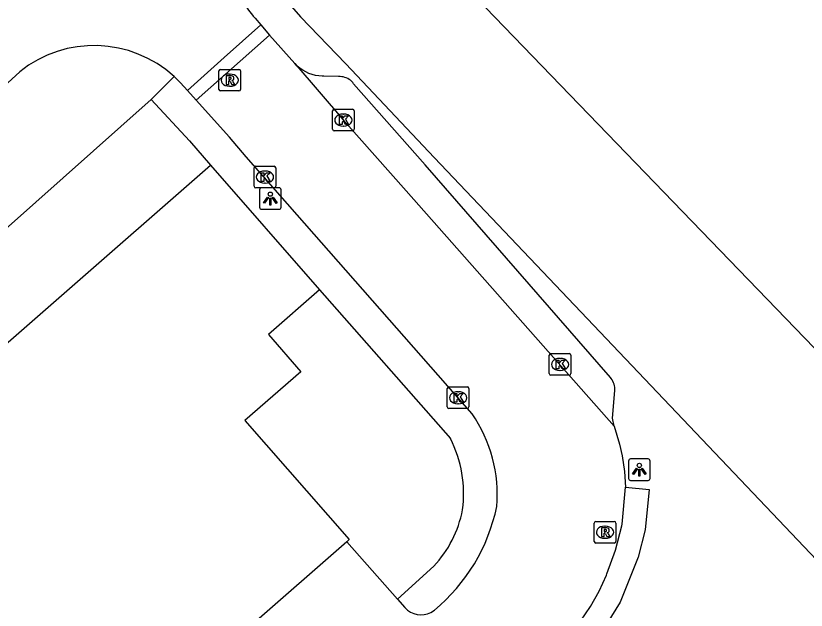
# Model space of a CAD drawing. Extents: x 157466 to 158888, y 383063 to 384677.
# Drawn here: x 158391.69 to 158428.25, y 383850.95 to 383878.46 of the extents above; entities that cross this region are included whole.
import ezdxf

# ---------------------------------------------------------------- set-up
doc = ezdxf.new("R2010")
doc.units = 0
for name, color, linetype in [('IMGEO_Kolk', 7, 'Continuous'), ('IMGEO_Lichtpunt', 7, 'Continuous'), ('IMGEO_Pand', 7, 'Continuous'), ('IMGEO_Parkeervlak_open', 7, 'Continuous'), ('IMGEO_Rijbaan_lokaal_open', 7, 'Continuous'), ('IMGEO_Rioolput', 7, 'Continuous'), ('IMGEO_Voetpad_open', 7, 'Continuous')]:
    doc.layers.add(name, color=color, linetype=linetype)

msp = doc.modelspace()

# ---------------------------------------------------------------- linework, layer by layer
at = {"layer": 'IMGEO_Kolk'}
for p, q in [((158406.337, 383873.212), (158406.337, 383874.064)), ((158406.412, 383874.138), (158407.264, 383874.138)), ((158406.825, 383873.918), (158406.85, 383873.918)), ((158407.338, 383874.064), (158407.338, 383873.212)), ((158406.848, 383873.358), (158406.823, 383873.358)), ((158407.264, 383873.138), (158406.412, 383873.138)), ((158402.711, 383870.575), (158402.711, 383871.427)), ((158402.786, 383871.501), (158403.638, 383871.501)), ((158403.712, 383871.427), (158403.712, 383870.575)), ((158403.199, 383871.281), (158403.224, 383871.281)), ((158403.222, 383870.721), (158403.197, 383870.721)), ((158403.638, 383870.501), (158402.786, 383870.501)), ((158416.362, 383861.903), (158416.362, 383862.755)), ((158416.437, 383862.829), (158417.289, 383862.829)), ((158416.85, 383862.609), (158416.875, 383862.609)), ((158417.363, 383862.755), (158417.363, 383861.903)), ((158416.873, 383862.049), (158416.848, 383862.049)), ((158417.289, 383861.829), (158416.437, 383861.829)), ((158411.646, 383860.36), (158411.646, 383861.212)), ((158411.721, 383861.286), (158412.573, 383861.286)), ((158412.647, 383861.212), (158412.647, 383860.36)), ((158412.134, 383861.066), (158412.159, 383861.066)), ((158412.157, 383860.506), (158412.132, 383860.506)), ((158412.573, 383860.286), (158411.721, 383860.286))]:
    msp.add_line(p, q, dxfattribs=at)
for points in [[(158406.337, 383873.212), (158406.337, 383874.064)], [(158406.412, 383874.138), (158407.264, 383874.138)], [(158407.338, 383874.064), (158407.338, 383873.212)], [(158406.658, 383873.838), (158406.781, 383873.838), (158406.781, 383873.687), (158406.911, 383873.838), (158407.075, 383873.838), (158406.929, 383873.687), (158407.082, 383873.438), (158406.93, 383873.438), (158406.845, 383873.602), (158406.781, 383873.535), (158406.781, 383873.438), (158406.658, 383873.438), (158406.658, 383873.838)], [(158407.264, 383873.138), (158406.412, 383873.138)], [(158402.711, 383870.575), (158402.711, 383871.427)], [(158402.786, 383871.501), (158403.638, 383871.501)], [(158403.712, 383871.427), (158403.712, 383870.575)], [(158403.032, 383871.201), (158403.155, 383871.201), (158403.155, 383871.05), (158403.285, 383871.201), (158403.449, 383871.201), (158403.303, 383871.05), (158403.456, 383870.801), (158403.304, 383870.801), (158403.219, 383870.965), (158403.155, 383870.898), (158403.155, 383870.801), (158403.032, 383870.801), (158403.032, 383871.201)], [(158403.638, 383870.501), (158402.786, 383870.501)], [(158416.362, 383861.903), (158416.362, 383862.755)], [(158416.437, 383862.829), (158417.289, 383862.829)], [(158417.363, 383862.755), (158417.363, 383861.903)], [(158416.683, 383862.529), (158416.806, 383862.529), (158416.806, 383862.378), (158416.936, 383862.529), (158417.1, 383862.529), (158416.954, 383862.378), (158417.107, 383862.129), (158416.955, 383862.129), (158416.87, 383862.293), (158416.806, 383862.226), (158416.806, 383862.129), (158416.683, 383862.129), (158416.683, 383862.529)], [(158417.289, 383861.829), (158416.437, 383861.829)], [(158411.646, 383860.36), (158411.646, 383861.212)], [(158411.721, 383861.286), (158412.573, 383861.286)], [(158412.647, 383861.212), (158412.647, 383860.36)], [(158411.967, 383860.986), (158412.09, 383860.986), (158412.09, 383860.835), (158412.22, 383860.986), (158412.384, 383860.986), (158412.238, 383860.835), (158412.391, 383860.586), (158412.239, 383860.586), (158412.154, 383860.75), (158412.09, 383860.683), (158412.09, 383860.586), (158411.967, 383860.586), (158411.967, 383860.986)], [(158412.573, 383860.286), (158411.721, 383860.286)]]:
    msp.add_lwpolyline(points, dxfattribs=at)
for centre, start, end in [((158406.414, 383874.062), 91.552, 178.448), ((158406.414, 383874.062), 91.552, 178.448), ((158407.262, 383874.062), 1.552, 88.448), ((158407.262, 383874.062), 1.552, 88.448), ((158406.414, 383873.214), 181.552, 268.448), ((158406.414, 383873.214), 181.552, 268.448), ((158407.262, 383873.214), 271.552, 358.448), ((158407.262, 383873.214), 271.552, 358.448), ((158402.788, 383871.425), 91.552, 178.448), ((158402.788, 383871.425), 91.552, 178.448), ((158403.636, 383871.425), 1.552, 88.448), ((158403.636, 383871.425), 1.552, 88.448), ((158402.788, 383870.577), 181.552, 268.448), ((158402.788, 383870.577), 181.552, 268.448), ((158403.636, 383870.577), 271.552, 358.448), ((158403.636, 383870.577), 271.552, 358.448), ((158416.439, 383862.753), 91.552, 178.448), ((158416.439, 383862.753), 91.552, 178.448), ((158417.287, 383862.753), 1.552, 88.448), ((158417.287, 383862.753), 1.552, 88.448), ((158416.439, 383861.905), 181.552, 268.448), ((158416.439, 383861.905), 181.552, 268.448), ((158417.287, 383861.905), 271.552, 358.448), ((158417.287, 383861.905), 271.552, 358.448), ((158411.723, 383861.21), 91.552, 178.448), ((158411.723, 383861.21), 91.552, 178.448), ((158412.571, 383861.21), 1.552, 88.448), ((158412.571, 383861.21), 1.552, 88.448), ((158411.723, 383860.362), 181.552, 268.448), ((158411.723, 383860.362), 181.552, 268.448), ((158412.571, 383860.362), 271.552, 358.448), ((158412.571, 383860.362), 271.552, 358.448)]:
    msp.add_arc(centre, 0.0765, start, end, dxfattribs=at)
for centre, major_axis, ratio, start_param, end_param in [((158406.824, 383873.638), (-0.387, 0.002), 0.722429, 4.712389, 7.853982), ((158406.849, 383873.638), (-0.39, 0.002), 0.717154, 1.570796, 4.712389), ((158403.198, 383871.001), (-0.387, 0.002), 0.722429, 4.712389, 7.853982), ((158403.223, 383871.001), (-0.39, 0.002), 0.717154, 1.570796, 4.712389), ((158416.849, 383862.329), (-0.387, 0.002), 0.722429, 4.712389, 7.853982), ((158416.874, 383862.329), (-0.39, 0.002), 0.717154, 1.570796, 4.712389), ((158412.133, 383860.786), (-0.387, 0.002), 0.722429, 4.712389, 7.853982), ((158412.158, 383860.786), (-0.39, 0.002), 0.717154, 1.570796, 4.712389)]:
    msp.add_ellipse(centre, major_axis=major_axis, ratio=ratio, start_param=start_param, end_param=end_param, dxfattribs=at)
at = {"layer": 'IMGEO_Lichtpunt'}
for p, q in [((158402.961, 383870.411), (158402.961, 383869.604)), ((158402.961, 383870.411), (158402.961, 383869.604)), ((158403.863, 383870.506), (158403.055, 383870.506)), ((158403.863, 383870.506), (158403.055, 383870.506)), ((158403.957, 383869.604), (158403.957, 383870.411)), ((158403.957, 383869.604), (158403.957, 383870.411)), ((158403.055, 383869.51), (158403.863, 383869.51)), ((158403.055, 383869.51), (158403.863, 383869.51)), ((158420.03, 383857.858), (158420.03, 383857.051)), ((158420.03, 383857.858), (158420.03, 383857.051)), ((158420.932, 383857.953), (158420.124, 383857.953)), ((158420.932, 383857.953), (158420.124, 383857.953)), ((158421.026, 383857.051), (158421.026, 383857.858)), ((158421.026, 383857.051), (158421.026, 383857.858)), ((158420.124, 383856.957), (158420.932, 383856.957)), ((158420.124, 383856.957), (158420.932, 383856.957))]:
    msp.add_line(p, q, dxfattribs=at)
for points in [[(158403.335, 383870.075), (158403.374, 383870.047), (158403.186, 383869.785), (158403.148, 383869.812), (158403.335, 383870.075)], [(158403.437, 383870.027), (158403.484, 383870.027), (158403.484, 383869.705), (158403.437, 383869.705), (158403.437, 383870.027)], [(158403.547, 383870.047), (158403.585, 383870.074), (158403.772, 383869.812), (158403.733, 383869.784), (158403.547, 383870.047)], [(158420.404, 383857.522), (158420.443, 383857.494), (158420.255, 383857.232), (158420.217, 383857.259), (158420.404, 383857.522)], [(158420.506, 383857.474), (158420.553, 383857.474), (158420.553, 383857.152), (158420.506, 383857.152), (158420.506, 383857.474)], [(158420.616, 383857.494), (158420.654, 383857.521), (158420.841, 383857.259), (158420.802, 383857.231), (158420.616, 383857.494)]]:
    msp.add_lwpolyline(points, dxfattribs=at)
for centre in [(158403.46, 383870.209), (158420.529, 383857.656)]:
    msp.add_circle(centre, 0.0994, dxfattribs=at)
for centre, start, end in [((158403.055, 383870.411), 90, 180), ((158403.055, 383870.411), 90, 180), ((158403.863, 383870.411), 0, 90), ((158403.863, 383870.411), 0, 90), ((158403.055, 383869.604), 180, 270), ((158403.055, 383869.604), 180, 270), ((158403.863, 383869.604), 270, 0), ((158403.863, 383869.604), 270, 360), ((158420.124, 383857.858), 90, 180), ((158420.124, 383857.858), 90, 180), ((158420.932, 383857.858), 0, 90), ((158420.932, 383857.858), 0, 90), ((158420.124, 383857.051), 180, 270), ((158420.124, 383857.051), 180, 270), ((158420.932, 383857.051), 270, 0), ((158420.932, 383857.051), 270, 360)]:
    msp.add_arc(centre, 0.0946, start, end, dxfattribs=at)
at = {"layer": 'IMGEO_Pand'}
for points in [[(158419.853, 383886.779), (158424.1, 383890.875), (158427.558, 383887.289), (158426.943, 383886.695), (158434.123, 383879.25), (158435.398, 383880.479), (158437.607, 383878.188), (158436.368, 383876.993), (158441.278, 383871.902), (158441.97, 383872.57), (158447.024, 383867.329), (158438.798, 383859.396), (158435.198, 383855.925), (158434.951, 383856.181), (158435.126, 383856.35), (158410.805, 383881.571), (158410.627, 383881.399), (158410.336, 383881.7), (158415.694, 383886.867)], [(158352.7, 383823.345), (158352.491, 383823.652), (158353.44, 383824.299), (158350.779, 383828.205), (158352.82, 383829.595), (158351.374, 383831.717), (158362.535, 383839.319), (158361.605, 383840.673), (158364.117, 383842.394), (158364.471, 383842.637), (158365.851, 383841.059), (158400.693, 383871.547)], [(158400.693, 383871.547), (158405.738, 383865.781)], [(158405.738, 383865.781), (158403.367, 383863.706), (158404.871, 383861.987), (158402.287, 383859.726), (158407.106, 383854.218), (158406.993, 383854.119)], [(158406.993, 383854.119), (158380.191, 383830.666)]]:
    msp.add_lwpolyline(points, dxfattribs=at)
at = {"layer": 'IMGEO_Parkeervlak_open'}
msp.add_lwpolyline([(158409.339, 383851.469), (158406.993, 383854.119)], dxfattribs=at)
at = {"layer": 'IMGEO_Rijbaan_lokaal_open'}
for points in [[(158399.621, 383875.013), (158401.32, 383876.529), (158403.027, 383878.053)], [(158403.42, 383877.565), (158400.032, 383874.556)], [(158403.42, 383877.565), (158404.593, 383876.252)], [(158404.593, 383876.252), (158406.837, 383873.637), (158409.748, 383870.359), (158419.371, 383859.478)], [(158389.637, 383873.839), (158391.867, 383875.874)], [(158399.015, 383875.648), (158399.311, 383875.356), (158399.621, 383875.013)], [(158412.792, 383860.049), (158402.337, 383871.937), (158401.566, 383872.853), (158400.032, 383874.556)], [(158419.371, 383859.478), (158419.606, 383858.634), (158419.733, 383858.093), (158419.843, 383857.374), (158419.889, 383856.647)], [(158417.807, 383850.448), (158418.268, 383851.118), (158418.667, 383851.827), (158419.002, 383852.568), (158419.028, 383852.635), (158419.423, 383853.731), (158419.718, 383854.859), (158419.734, 383854.932), (158419.889, 383856.647)], [(158410.888, 383850.85), (158411.048, 383850.953)]]:
    msp.add_lwpolyline(points, dxfattribs=at)
for centre, radius, start, end in [((158407.361, 383882.343), 6.098, 214.6576, 224.7063), ((158395.309, 383871.599), 5.489, 47.5343, 128.8438), ((158407.303, 383856.288), 6.654, 355.3387, 34.4196), ((158405.65, 383857.47), 8.462, 309.6343, 348.252)]:
    msp.add_arc(centre, radius, start, end, dxfattribs=at)
at = {"layer": 'IMGEO_Rioolput'}
for p, q in [((158401.081, 383875.059), (158401.081, 383875.911)), ((158401.156, 383875.985), (158402.008, 383875.985)), ((158401.569, 383875.765), (158401.594, 383875.765)), ((158402.082, 383875.911), (158402.082, 383875.059)), ((158401.592, 383875.205), (158401.567, 383875.205)), ((158402.008, 383874.985), (158401.156, 383874.985)), ((158418.442, 383854.136), (158418.442, 383854.988)), ((158418.517, 383855.062), (158419.369, 383855.062)), ((158419.443, 383854.988), (158419.443, 383854.136)), ((158418.93, 383854.842), (158418.955, 383854.842)), ((158418.953, 383854.282), (158418.928, 383854.282)), ((158419.369, 383854.062), (158418.517, 383854.062))]:
    msp.add_line(p, q, dxfattribs=at)
for points in [[(158401.081, 383875.059), (158401.081, 383875.911)], [(158401.156, 383875.985), (158402.008, 383875.985)], [(158402.082, 383875.911), (158402.082, 383875.059)], [(158401.67, 383875.683), (158401.418, 383875.685), (158401.418, 383875.285)], [(158401.418, 383875.285), (158401.542, 383875.285), (158401.542, 383875.447), (158401.553, 383875.447)], [(158401.596, 383875.604), (158401.542, 383875.604), (158401.542, 383875.523)], [(158401.542, 383875.523), (158401.594, 383875.523)], [(158401.6, 383875.418), (158401.671, 383875.285), (158401.811, 383875.285), (158401.746, 383875.411)], [(158402.008, 383874.985), (158401.156, 383874.985)], [(158418.442, 383854.136), (158418.442, 383854.988)], [(158418.517, 383855.062), (158419.369, 383855.062)], [(158419.443, 383854.988), (158419.443, 383854.136)], [(158419.031, 383854.76), (158418.779, 383854.762), (158418.779, 383854.362)], [(158418.779, 383854.362), (158418.903, 383854.362), (158418.903, 383854.524), (158418.914, 383854.524)], [(158418.957, 383854.681), (158418.903, 383854.681), (158418.903, 383854.6)], [(158418.903, 383854.6), (158418.955, 383854.6)], [(158418.961, 383854.495), (158419.032, 383854.362), (158419.172, 383854.362), (158419.107, 383854.488)], [(158419.369, 383854.062), (158418.517, 383854.062)]]:
    msp.add_lwpolyline(points, dxfattribs=at)
for centre, radius, start, end in [((158401.158, 383875.909), 0.0765, 91.552, 178.448), ((158401.158, 383875.909), 0.0765, 91.552, 178.448), ((158402.006, 383875.909), 0.0765, 1.552, 88.448), ((158402.006, 383875.909), 0.0765, 1.552, 88.448), ((158401.552, 383875.394), 0.0533, 26.0293, 88.6989), ((158401.578, 383875.712), 0.19, 274.7715, 282.9687), ((158401.602, 383875.508), 0.0964, 77.0061, 93.1865), ((158401.616, 383875.565), 0.0378, 276.6634, 79.6772), ((158401.669, 383875.573), 0.109, 350.3612, 89.416), ((158401.667, 383875.573), 0.112, 277.5842, 350.9817), ((158401.651, 383875.358), 0.108, 29.5134, 73.7905), ((158401.158, 383875.061), 0.0765, 181.552, 268.448), ((158401.158, 383875.061), 0.0765, 181.552, 268.448), ((158402.006, 383875.061), 0.0765, 271.552, 358.448), ((158402.006, 383875.061), 0.0765, 271.552, 358.448), ((158418.519, 383854.986), 0.0765, 91.552, 178.448), ((158418.519, 383854.986), 0.0765, 91.552, 178.448), ((158419.367, 383854.986), 0.0765, 1.552, 88.448), ((158419.367, 383854.986), 0.0765, 1.552, 88.448), ((158418.913, 383854.471), 0.0533, 26.0293, 88.6989), ((158418.939, 383854.789), 0.19, 274.7715, 282.9687), ((158418.963, 383854.585), 0.0964, 77.0061, 93.1865), ((158418.977, 383854.642), 0.0378, 276.6634, 79.6772), ((158419.03, 383854.65), 0.109, 350.3612, 89.416), ((158419.028, 383854.65), 0.112, 277.5842, 350.9817), ((158419.012, 383854.435), 0.108, 29.5134, 73.7905), ((158418.519, 383854.138), 0.0765, 181.552, 268.448), ((158418.519, 383854.138), 0.0765, 181.552, 268.448), ((158419.367, 383854.138), 0.0765, 271.552, 358.448), ((158419.367, 383854.138), 0.0765, 271.552, 358.448)]:
    msp.add_arc(centre, radius, start, end, dxfattribs=at)
for centre, major_axis, ratio, start_param, end_param in [((158401.568, 383875.485), (-0.387, 0.002), 0.722429, 4.712389, 7.853982), ((158401.593, 383875.485), (-0.39, 0.002), 0.717154, 1.570796, 4.712389), ((158418.929, 383854.562), (-0.387, 0.002), 0.722429, 4.712389, 7.853982), ((158418.954, 383854.562), (-0.39, 0.002), 0.717154, 1.570796, 4.712389)]:
    msp.add_ellipse(centre, major_axis=major_axis, ratio=ratio, start_param=start_param, end_param=end_param, dxfattribs=at)
at = {"layer": 'IMGEO_Voetpad_open'}
for points in [[(158403.479, 383880.004), (158404.851, 383878.41), (158406.958, 383876.246), (158411.036, 383871.909), (158430.803, 383851.097), (158426.813, 383848.24), (158440.405, 383828.146), (158440.739, 383828.38), (158449.308, 383815.94)], [(158403.027, 383878.053), (158403.42, 383877.565)], [(158419.371, 383859.478), (158419.292, 383859.842), (158419.391, 383861.128), (158419.393, 383861.2), (158419.389, 383861.272), (158419.378, 383861.343), (158419.361, 383861.413), (158419.338, 383861.482), (158419.309, 383861.547), (158419.274, 383861.611), (158419.233, 383861.67), (158419.194, 383861.719), (158410.619, 383871.563), (158407.314, 383875.322), (158407.268, 383875.379), (158407.216, 383875.431), (158407.161, 383875.479), (158407.101, 383875.521), (158407.038, 383875.558), (158406.971, 383875.589), (158406.902, 383875.614), (158406.832, 383875.633), (158406.759, 383875.645), (158406.686, 383875.651), (158406.605, 383875.65), (158405.941, 383875.671), (158405.859, 383875.671), (158405.701, 383875.683), (158405.544, 383875.708), (158405.39, 383875.748), (158405.24, 383875.801), (158405.095, 383875.867), (158404.957, 383875.946), (158404.827, 383876.037), (158404.705, 383876.139), (158404.593, 383876.252)], [(158399.015, 383875.648), (158397.948, 383874.586)], [(158400.032, 383874.556), (158399.621, 383875.013)], [(158347.432, 383829.94), (158366.908, 383846.966), (158397.948, 383874.586)], [(158397.948, 383874.586), (158399.723, 383872.682), (158400.693, 383871.547)], [(158405.738, 383865.781), (158411.791, 383858.897)], [(158419.889, 383856.647), (158420.984, 383856.542), (158420.805, 383854.666), (158420.474, 383853.404), (158419.649, 383851.33), (158418.713, 383849.824), (158417.807, 383850.448)], [(158411.027, 383852.989), (158409.339, 383851.469)], [(158409.339, 383851.469), (158409.684, 383851.079)]]:
    msp.add_lwpolyline(points, dxfattribs=at)
for centre, radius, start, end in [((158406.694, 383856.333), 5.706, 352.5838, 26.7065), ((158407.123, 383856.613), 5.327, 317.127, 348.9894), ((158410.432, 383851.734), 0.995, 221.209, 297.253)]:
    msp.add_arc(centre, radius, start, end, dxfattribs=at)

doc.saveas('drawing.dxf')
